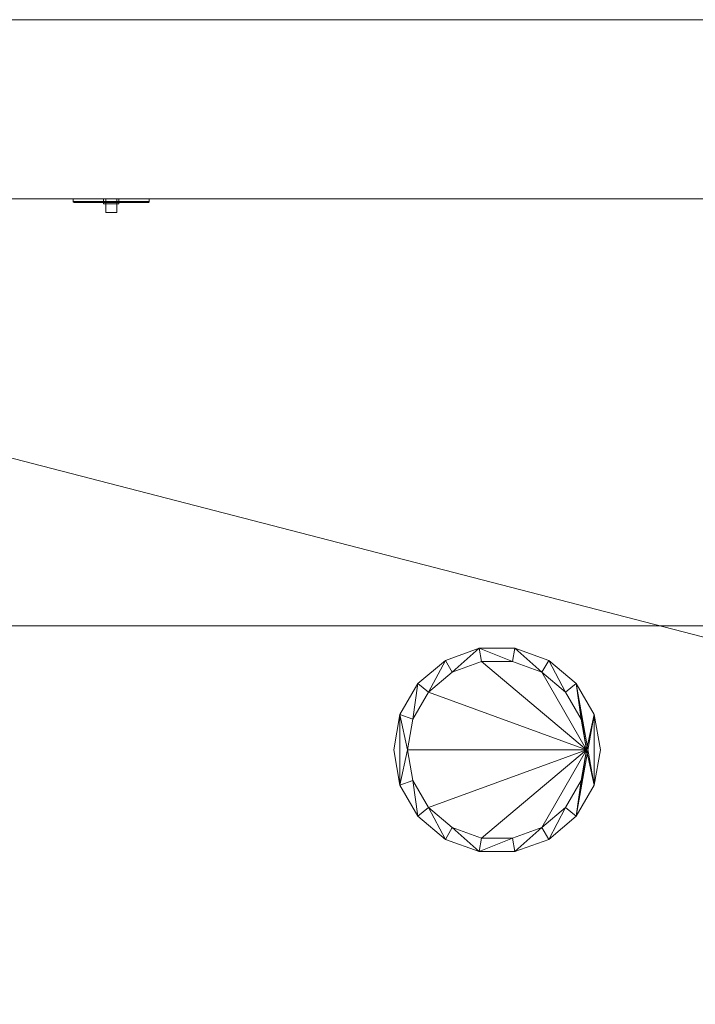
# Model space of a CAD drawing. Header units: inches. Extents: x -263 to 528, y -1 to 602.
# Tile 315 of 656: x -219 to -195, y 566 to 602. Entities that reach past the tile are written whole.
import ezdxf

# ---------------------------------------------------------------- set-up
doc = ezdxf.new("R2010")
doc.units = ezdxf.units.IN
doc.header["$MEASUREMENT"] = 0
for name, color, linetype in [('Twindo - Electrical', 7, 'Continuous'), ('Twindo - Fixtures', 7, 'Continuous'), ('Twindo - Lighting', 7, 'Continuous'), ('Twindo - Slabs', 7, 'Continuous'), ('Twindo - Walls', 7, 'Continuous')]:
    doc.layers.add(name, color=color, linetype=linetype)
doc.layers.add('Twindo - Lighting_Pen_No__10', color=1, linetype='Continuous', lineweight=18)

# ---------------------------------------------------------------- blocks, each defined once
blk = doc.blocks.new('Slab_D0BD3B49-249D-4DA8-80D4-D821BCE50D6B', base_point=(-249.5, 387))
at = {"layer": 'Twindo - Slabs', "lineweight": 0}
mesh = blk.add_polyface(dxfattribs=at)
corners = [(-192, 387), (-249.5, 387), (-249.5, 387, -6), (-192, 387, -6), (-89.75, 579.5), (-249.5, 579.5), (-192, 134.5), (-132, 134.5), (-132, 124.5), (10, 124.5), (10, 13.75), (161.5, 13.75), (161.5, 6.5), (252, 6.5), (252, 14), (415.5, 14), (415.5, 322.5), (222.5, 322.5), (222.5, 357.5), (-4, 357.5), (-4, 413), (101.5, 413), (101.5, 553.5), (-89.75, 553.5), (-249.5, 579.5, -6), (-192, 134.5, -6), (-89.75, 579.5, -6), (-89.75, 553.5, -6), (101.5, 553.5, -6), (101.5, 413, -6), (-4, 413, -6), (-4, 357.5, -6), (222.5, 357.5, -6), (222.5, 322.5, -6), (415.5, 322.5, -6), (415.5, 14, -6), (252, 14, -6), (252, 6.5, -6), (161.5, 6.5, -6), (161.5, 13.75, -6), (10, 13.75, -6), (10, 124.5, -6), (-132, 124.5, -6), (-132, 134.5, -6)]
mesh.append_faces([[corners[k] for k in face] for face in [(0, 1, 2, 3), (1, 5, 24, 2), (6, 0, 3, 25), (5, 4, 26, 24), (7, 6, 25, 43), (8, 7, 43, 42), (9, 8, 42, 41), (10, 9, 41, 40), (11, 10, 40, 39), (12, 11, 39, 38), (13, 12, 38, 37), (14, 13, 37, 36), (15, 14, 36, 35), (16, 15, 35, 34), (17, 16, 34, 33), (18, 17, 33, 32), (19, 18, 32, 31), (20, 19, 31, 30), (21, 20, 30, 29), (22, 21, 29, 28), (23, 22, 28, 27), (4, 23, 27, 26)]], dxfattribs={"color": 254})
mesh.append_faces([[corners[k] for k in face] for face in [(22, 20, 21), (16, 14, 15)]], dxfattribs={"vtx0": -1, "color": 254})
mesh.append_faces([[corners[k] for k in face] for face in [(28, 30, 27), (34, 36, 33)]], dxfattribs={"vtx0": -1, "vtx1": -1, "color": 254})
mesh.append_faces([[corners[k] for k in face] for face in [(4, 0, 7), (19, 23, 8), (19, 9, 11), (43, 3, 26), (42, 27, 31), (39, 41, 31)]], dxfattribs={"vtx0": -1, "vtx1": -1, "vtx2": -1, "color": 254})
mesh.append_faces([[corners[k] for k in face] for face in [(23, 7, 8), (19, 8, 9), (17, 11, 12), (17, 12, 13), (17, 13, 14), (3, 24, 26), (43, 26, 27), (39, 31, 32), (39, 32, 33)]], dxfattribs={"vtx0": -1, "vtx2": -1, "color": 254})
mesh.append_faces([[corners[k] for k in face] for face in [(29, 30, 28), (35, 36, 34)]], dxfattribs={"vtx1": -1, "color": 254})
mesh.append_faces([[corners[k] for k in face] for face in [(4, 5, 0), (23, 4, 7), (19, 20, 23), (22, 23, 20), (18, 19, 11), (17, 18, 11), (16, 17, 14), (42, 43, 27), (30, 31, 27), (41, 42, 31), (38, 39, 33), (37, 38, 33), (36, 37, 33)]], dxfattribs={"vtx1": -1, "vtx2": -1, "color": 254})
mesh.append_faces([[corners[k] for k in face] for face in [(5, 1, 0), (0, 6, 7), (9, 10, 11), (3, 2, 24), (43, 25, 3), (39, 40, 41)]], dxfattribs={"vtx2": -1, "color": 254})
blk = doc.blocks.new('Wall_7A7DBA7E-DB18-4CDF-BC1A-17ED82740050', base_point=(-89.75, 579.5))
at = {"layer": 'Twindo - Walls', "lineweight": 0}
mesh = blk.add_polyface(dxfattribs=at)
corners = [(-262.25, 579.5, -6), (-262.25, 601.5, -6), (-69.25, 601.5, -6), (-69.25, 579.5, -6), (-262.25, 579.5, 101), (-262.25, 601.5, 101), (-69.25, 601.5, 101), (-69.25, 579.5, 101)]
mesh.append_faces([[corners[k] for k in face] for face in [(0, 1, 2, 3), (1, 0, 4, 5), (1, 5, 6, 2), (7, 3, 2, 6), (4, 0, 3, 7), (5, 4, 7, 6)]], dxfattribs={"color": 254})
blk = doc.blocks.new('Slab_C16FED3F-F51D-4887-95C2-45D370958F54', base_point=(-255.75, 595))
at = {"layer": 'Twindo - Slabs', "lineweight": 0}
mesh = blk.add_polyface(dxfattribs=at)
corners = [(95.5, 568, 128), (95.5, 570, 128), (-75.75, 570, 128), (-75.75, 595, 128), (-255.75, 595, 128), (-255.75, 379, 128), (-198, 379, 128), (-198, 134.5, 128), (-136, 134.5, 128), (-136, 110.5, 128), (6.5, 110.5, 128), (6.5, 6.5, 128), (315.5, 6.5, 128), (315.5, 8, 128), (378.5, 8, 128), (378.5, 6.5, 128), (523, 6.5, 128), (523, 132.25, 128), (421.5, 132.25, 128), (421.5, 333, 128), (239, 333, 128), (239, 391.501, 128), (240, 391.501, 128), (240, 457, 128), (237, 457, 128), (237, 568, 128), (201, 127.5, 128), (201, 128.125, 128), (244.5, 128.125, 128), (244.5, 127.5, 128), (244.5, 15, 128), (161.5, 15, 128), (161.5, 146.5, 128), (200.935, 146.5, 128), (200.997, 146.5, 128), (200.997, 128.5, 128), (95.5, 568, 101), (95.5, 570, 101), (-75.75, 570, 101), (-75.75, 595, 101), (-255.75, 595, 101), (-255.75, 379, 101), (-198, 379, 101), (-198, 134.5, 101), (-136, 134.5, 101), (-136, 110.5, 101), (6.5, 110.5, 101), (6.5, 6.5, 101), (315.5, 6.5, 101), (315.5, 8, 101), (378.5, 8, 101), (378.5, 6.5, 101), (523, 6.5, 101), (523, 132.25, 101), (421.5, 132.25, 101), (421.5, 333, 101), (239, 333, 101), (239, 391.501, 101), (240, 391.501, 101), (240, 457, 101), (237, 457, 101), (237, 568, 101), (201, 127.5, 120), (201, 128, 120), (201, 128.125, 120), (244.5, 128.125, 120), (244.5, 128, 120), (244.5, 127.5, 120), (244.5, 127.5, 101), (244.5, 15, 101), (161.5, 15, 101), (161.5, 146.5, 101), (200.935, 146.5, 101), (200.997, 146.5, 101), (200.997, 128.5, 114.5), (201, 127.5, 101)]
mesh.append_faces([[corners[k] for k in face] for face in [(36, 37, 1, 0), (37, 38, 2, 1), (38, 39, 3, 2), (39, 40, 4, 3), (40, 41, 5, 4), (41, 42, 6, 5), (42, 43, 7, 6), (43, 44, 8, 7), (44, 45, 9, 8), (45, 46, 10, 9), (46, 47, 11, 10), (47, 48, 12, 11), (48, 49, 13, 12), (49, 50, 14, 13), (50, 51, 15, 14), (51, 52, 16, 15), (52, 53, 17, 16), (53, 54, 18, 17), (54, 55, 19, 18), (55, 56, 20, 19), (56, 57, 21, 20), (57, 58, 22, 21), (58, 59, 23, 22), (59, 60, 24, 23), (60, 61, 25, 24), (61, 36, 0, 25), (28, 27, 64, 65), (69, 70, 31, 30), (70, 71, 32, 31), (33, 32, 71, 72), (33, 72, 73, 34), (34, 73, 74, 35), (62, 67, 66, 63), (65, 64, 63, 66), (67, 62, 75, 68), (72, 74, 73)]], dxfattribs={"color": 254})
mesh.append_faces([[corners[k] for k in face] for face in [(23, 21, 22), (27, 63, 64), (29, 66, 67), (29, 69, 30), (75, 74, 72), (52, 54, 53)]], dxfattribs={"vtx0": -1, "color": 254})
mesh.append_faces([[corners[k] for k in face] for face in [(16, 18, 15), (59, 57, 60)]], dxfattribs={"vtx0": -1, "vtx1": -1, "color": 254})
mesh.append_faces([[corners[k] for k in face] for face in [(3, 6, 8), (31, 0, 11), (0, 32, 34), (24, 34, 27), (20, 24, 27), (28, 30, 12), (20, 28, 13), (75, 26, 74), (44, 42, 39), (47, 36, 70), (75, 60, 56), (49, 68, 56)]], dxfattribs={"vtx0": -1, "vtx1": -1, "vtx2": -1, "color": 254})
mesh.append_faces([[corners[k] for k in face] for face in [(2, 8, 9), (2, 9, 10), (0, 10, 11), (20, 27, 28), (30, 11, 12), (28, 12, 13), (20, 13, 14), (18, 14, 15), (42, 40, 39), (44, 39, 38), (46, 38, 37), (46, 37, 36), (72, 36, 61), (75, 61, 60), (47, 70, 69), (49, 69, 68), (50, 56, 55), (50, 55, 54)]], dxfattribs={"vtx0": -1, "vtx2": -1, "color": 254})
mesh.append_faces([[corners[k] for k in face] for face in [(17, 18, 16), (58, 57, 59)]], dxfattribs={"vtx1": -1, "color": 254})
mesh.append_faces([[corners[k] for k in face] for face in [(3, 4, 6), (2, 3, 8), (1, 2, 10), (0, 1, 10), (31, 32, 0), (25, 0, 34), (24, 25, 34), (20, 21, 24), (23, 24, 21), (30, 31, 11), (19, 20, 14), (18, 19, 14), (45, 44, 38), (46, 45, 38), (47, 46, 36), (71, 70, 36), (72, 71, 36), (75, 72, 61), (57, 56, 60), (68, 75, 56), (48, 47, 69), (49, 48, 69), (50, 49, 56), (51, 50, 54), (52, 51, 54)]], dxfattribs={"vtx1": -1, "vtx2": -1, "color": 254})
mesh.append_faces([[corners[k] for k in face] for face in [(4, 5, 6), (6, 7, 8), (26, 35, 74), (42, 41, 40), (44, 43, 42)]], dxfattribs={"vtx2": -1, "color": 254})
mesh.append_faces([[corners[k] for k in face] for face in [(27, 26, 62, 63), (29, 28, 65, 66), (29, 67, 68, 69)]], dxfattribs={"vtx3": -1, "color": 254})
blk = doc.blocks.new('Wall_A7E6BAF8-D2D8-4A20-A4DC-10D3BD13C243', base_point=(-255.75, 595))
at = {"layer": 'Twindo - Walls', "lineweight": 0}
mesh = blk.add_polyface(dxfattribs=at)
corners = [(-255.75, 595, 254), (-255.75, 595, 101), (-69.25, 595, 101), (-69.25, 595, 254), (-245.75, 595, 222), (-221.75, 595, 222), (-221.75, 595, 176), (-245.75, 595, 176), (-109.75, 595, 176), (-109.75, 595, 222), (-85.75, 595, 222), (-85.75, 595, 176), (-255.75, 601.5, 254), (-255.75, 601.5, 101), (-69.25, 601.5, 101), (-69.25, 601.5, 254), (-221.75, 601.5, 222), (-245.75, 601.5, 222), (-221.75, 601.5, 176), (-245.75, 601.5, 176), (-109.75, 601.5, 176), (-109.75, 601.5, 222), (-85.75, 601.5, 222), (-85.75, 601.5, 176)]
mesh.append_faces([[corners[k] for k in face] for face in [(12, 13, 1, 0), (1, 13, 14, 2), (2, 14, 15, 3), (12, 0, 3, 15), (16, 5, 4, 17), (18, 6, 5, 16), (19, 7, 6, 18), (17, 4, 7, 19), (20, 21, 9, 8), (21, 22, 10, 9), (22, 23, 11, 10), (23, 20, 8, 11)]], dxfattribs={"color": 254})
mesh.append_faces([[corners[k] for k in face] for face in [(2, 6, 1), (1, 7, 0), (13, 20, 14), (14, 23, 15)]], dxfattribs={"vtx0": -1, "vtx1": -1, "color": 254})
mesh.append_faces([[corners[k] for k in face] for face in [(4, 9, 0), (2, 11, 6), (22, 16, 15), (13, 19, 20)]], dxfattribs={"vtx0": -1, "vtx1": -1, "vtx2": -1, "color": 254})
mesh.append_faces([[corners[k] for k in face] for face in [(9, 3, 0), (3, 10, 11), (8, 5, 6), (1, 6, 7), (16, 12, 15), (12, 17, 19), (18, 21, 20), (14, 20, 23)]], dxfattribs={"vtx0": -1, "vtx2": -1, "color": 254})
mesh.append_faces([[corners[k] for k in face] for face in [(9, 10, 3), (8, 9, 5), (7, 4, 0), (2, 3, 11), (16, 17, 12), (18, 16, 21), (23, 22, 15), (13, 12, 19)]], dxfattribs={"vtx1": -1, "vtx2": -1, "color": 254})
blk = doc.blocks.new('Slab_C344388F-6E50-4F51-87E6-74C99ED75FC3', base_point=(-255.75, 595))
at = {"layer": 'Twindo - Fixtures', "lineweight": 0}
mesh = blk.add_polyface(dxfattribs=at)
corners = [(-255.75, 595, 254), (-255.75, 595, 248), (-255.75, 379, 248), (-255.75, 379, 254), (-75.75, 595, 254), (-75.75, 595, 248), (-75.75, 379, 248), (-218.75, 416, 248), (-112.75, 416, 248), (-112.75, 558, 248), (-218.75, 558, 248), (-75.75, 379, 254), (-112.75, 558, 254), (-112.75, 416, 254), (-218.75, 416, 254), (-218.75, 558, 254)]
mesh.append_faces([[corners[k] for k in face] for face in [(0, 1, 2, 3), (4, 5, 1, 0), (3, 2, 6, 11), (11, 6, 5, 4), (13, 8, 7, 14), (12, 9, 8, 13), (15, 10, 9, 12), (14, 7, 10, 15)]], dxfattribs={"color": 254})
mesh.append_faces([[corners[k] for k in face] for face in [(6, 8, 5), (5, 9, 1), (4, 12, 11), (11, 13, 3)]], dxfattribs={"vtx0": -1, "vtx1": -1, "color": 254})
mesh.append_faces([[corners[k] for k in face] for face in [(10, 2, 1), (2, 7, 8), (5, 8, 9), (14, 0, 3), (0, 15, 12), (11, 12, 13)]], dxfattribs={"vtx0": -1, "vtx2": -1, "color": 254})
mesh.append_faces([[corners[k] for k in face] for face in [(10, 7, 2), (9, 10, 1), (6, 2, 8), (14, 15, 0), (13, 14, 3), (4, 0, 12)]], dxfattribs={"vtx1": -1, "vtx2": -1, "color": 254})
blk = doc.blocks.new('Object_762413DD-303E-466B-A625-F00ADF2400FA')
at = {"layer": 'Twindo - Electrical', "lineweight": 0}
mesh = blk.add_polyface(dxfattribs=at)
corners = [(-214.406, 594.862, 162.328), (-217.094, 594.862, 162.328), (-217.094, 594.862, 157.672), (-214.406, 594.862, 157.672), (-215.474, 594.862, 159.331), (-216.026, 594.862, 159.331), (-216.026, 594.862, 160.669), (-215.474, 594.862, 160.669), (-214.398, 594.863, 157.663), (-214.398, 594.863, 162.337), (-217.102, 594.863, 157.663), (-217.102, 594.863, 162.337), (-215.474, 595, 159.331), (-215.474, 595, 160.669), (-216.026, 595, 160.669), (-216.026, 595, 159.331), (-214.382, 594.872, 157.648), (-214.382, 594.872, 162.352), (-217.118, 594.872, 157.648), (-217.118, 594.872, 162.352), (-214.372, 595, 162.362), (-214.372, 595, 157.638), (-217.128, 595, 157.638), (-217.128, 595, 162.362), (-214.373, 594.888, 157.639), (-214.373, 594.888, 162.361), (-217.127, 594.888, 157.639), (-217.127, 594.888, 162.361), (-217.128, 594.897, 162.362), (-214.372, 594.897, 162.362), (-217.128, 594.897, 157.638), (-214.372, 594.897, 157.638)]
mesh.append_faces([[corners[k] for k in face] for face in [(8, 9, 0, 3), (10, 8, 3, 2), (11, 10, 2, 1), (9, 11, 1, 0), (12, 4, 7, 13), (13, 7, 6, 14), (14, 6, 5, 15), (15, 5, 4, 12), (16, 17, 9, 8), (18, 16, 8, 10), (19, 18, 10, 11), (17, 19, 11, 9), (24, 25, 17, 16), (26, 24, 16, 18), (27, 26, 18, 19), (25, 27, 19, 17), (20, 23, 28, 29), (23, 22, 30, 28), (22, 21, 31, 30), (21, 20, 29, 31), (31, 29, 25, 24), (30, 31, 24, 26), (28, 30, 26, 27), (29, 28, 27, 25)]], dxfattribs={"color": 7})
mesh.append_faces([[corners[k] for k in face] for face in [(3, 4, 2), (2, 5, 1), (22, 15, 21), (21, 12, 20)]], dxfattribs={"vtx0": -1, "vtx1": -1, "color": 7})
mesh.append_faces([[corners[k] for k in face] for face in [(6, 0, 1), (0, 7, 4), (2, 4, 5), (13, 23, 20), (23, 14, 15), (21, 15, 12)]], dxfattribs={"vtx0": -1, "vtx2": -1, "color": 7})
mesh.append_faces([[corners[k] for k in face] for face in [(6, 7, 0), (5, 6, 1), (3, 0, 4), (13, 14, 23), (12, 13, 20), (22, 23, 15)]], dxfattribs={"vtx1": -1, "vtx2": -1, "color": 7})
mesh = blk.add_polyface(dxfattribs=at)
corners = [(-215.553, 595, 159.409), (-215.947, 595, 159.409), (-215.947, 595, 160.591), (-215.553, 595, 160.591), (-215.947, 594.897, 160.591), (-215.553, 594.897, 160.591), (-215.947, 594.897, 160.472), (-215.553, 594.897, 160.472), (-215.947, 594.503, 160.472), (-215.553, 594.503, 160.472), (-215.947, 594.503, 160.157), (-215.553, 594.503, 160.157), (-215.947, 594.897, 160.157), (-215.553, 594.897, 160.157), (-215.947, 594.897, 159.409), (-215.553, 594.897, 159.409), (-215.474, 595, 159.331), (-215.474, 594.823, 159.331), (-216.026, 594.823, 159.331), (-216.026, 595, 159.331), (-216.026, 594.823, 160.669), (-216.026, 595, 160.669), (-215.474, 594.823, 160.669), (-215.474, 595, 160.669), (-215.553, 595, 159.409), (-215.553, 594.823, 159.409), (-215.553, 594.823, 160.591), (-215.553, 595, 160.591), (-215.947, 594.823, 160.591), (-215.947, 595, 160.591), (-215.947, 594.823, 159.409), (-215.947, 595, 159.409)]
mesh.append_faces([[corners[k] for k in face] for face in [(0, 1, 2, 3), (3, 2, 4, 5), (5, 4, 6, 7), (7, 6, 8, 9), (9, 8, 10, 11), (11, 10, 12, 13), (13, 12, 14, 15), (15, 14, 1, 0), (16, 17, 18, 19), (19, 18, 20, 21), (21, 20, 22, 23), (23, 22, 17, 16), (24, 25, 26, 27), (27, 26, 28, 29), (29, 28, 30, 31), (31, 30, 25, 24)]], dxfattribs={"color": 7})
mesh.append_faces([[corners[k] for k in face] for face in [(0, 13, 15)]], dxfattribs={"vtx0": -1, "color": 7})
mesh.append_faces([[corners[k] for k in face] for face in [(1, 12, 2), (19, 31, 16), (16, 24, 23), (17, 25, 18), (18, 30, 20)]], dxfattribs={"vtx0": -1, "vtx1": -1, "color": 7})
mesh.append_faces([[corners[k] for k in face] for face in [(3, 7, 13), (12, 6, 2)]], dxfattribs={"vtx0": -1, "vtx1": -1, "vtx2": -1, "color": 7})
mesh.append_faces([[corners[k] for k in face] for face in [(7, 11, 13), (27, 21, 23), (21, 29, 31), (16, 31, 24), (28, 22, 20), (22, 26, 25), (18, 25, 30)]], dxfattribs={"vtx0": -1, "vtx2": -1, "color": 7})
mesh.append_faces([[corners[k] for k in face] for face in [(14, 12, 1)]], dxfattribs={"vtx1": -1, "color": 7})
mesh.append_faces([[corners[k] for k in face] for face in [(0, 3, 13), (12, 10, 6), (27, 29, 21), (24, 27, 23), (19, 21, 31), (28, 26, 22), (30, 28, 20), (17, 22, 25)]], dxfattribs={"vtx1": -1, "vtx2": -1, "color": 7})
mesh.append_faces([[corners[k] for k in face] for face in [(3, 5, 7), (7, 9, 11), (6, 4, 2), (10, 8, 6)]], dxfattribs={"vtx2": -1, "color": 7})
blk = doc.blocks.new('Lamp_05D06A4F-223A-4632-9FFD-77FB72500879')
at = {"layer": 'Twindo - Lighting', "lineweight": 0}
mesh = blk.add_polyface(dxfattribs=at)
corners = [(-198, 575, 247.5), (-198.226, 576.283, 247.5), (-198.226, 576.283, 248), (-198, 575, 248), (-198.877, 577.41, 247.5), (-198.877, 577.41, 248), (-199.875, 578.248, 247.5), (-199.875, 578.248, 248), (-201.099, 578.693, 247.5), (-201.099, 578.693, 248), (-202.401, 578.693, 247.5), (-202.401, 578.693, 248), (-203.625, 578.248, 247.5), (-203.625, 578.248, 248), (-204.623, 577.41, 247.5), (-204.623, 577.41, 248), (-205.274, 576.283, 247.5), (-205.274, 576.283, 248), (-205.5, 575, 247.5), (-205.5, 575, 248), (-205.274, 573.717, 247.5), (-205.274, 573.717, 248), (-204.623, 572.59, 247.5), (-204.623, 572.59, 248), (-203.625, 571.752, 247.5), (-203.625, 571.752, 248), (-202.401, 571.307, 247.5), (-202.401, 571.307, 248), (-201.099, 571.307, 247.5), (-201.099, 571.307, 248), (-199.875, 571.752, 247.5), (-199.875, 571.752, 248), (-198.877, 572.59, 247.5), (-198.877, 572.59, 248), (-198.226, 573.717, 247.5), (-198.226, 573.717, 248), (-198.5, 575, 247.5), (-198.696, 573.888, 247.5), (-198.696, 573.888, 248), (-198.5, 575, 248), (-199.26, 572.911, 247.5), (-199.26, 572.911, 248), (-200.125, 572.185, 247.5), (-200.125, 572.185, 248), (-201.186, 571.799, 247.5), (-201.186, 571.799, 248), (-202.314, 571.799, 247.5), (-202.314, 571.799, 248), (-203.375, 572.185, 247.5), (-203.375, 572.185, 248), (-204.24, 572.911, 247.5), (-204.24, 572.911, 248), (-204.804, 573.888, 247.5), (-204.804, 573.888, 248), (-205, 575, 247.5), (-205, 575, 248), (-204.804, 576.112, 247.5), (-204.804, 576.112, 248), (-204.24, 577.089, 247.5), (-204.24, 577.089, 248), (-203.375, 577.815, 247.5), (-203.375, 577.815, 248), (-202.314, 578.201, 247.5), (-202.314, 578.201, 248), (-201.186, 578.201, 247.5), (-201.186, 578.201, 248), (-200.125, 577.815, 247.5), (-200.125, 577.815, 248), (-199.26, 577.089, 247.5), (-199.26, 577.089, 248), (-198.696, 576.112, 247.5), (-198.696, 576.112, 248)]
mesh.append_faces([[corners[k] for k in face] for face in [(0, 1, 2, 3), (1, 4, 5, 2), (4, 6, 7, 5), (6, 8, 9, 7), (8, 10, 11, 9), (10, 12, 13, 11), (12, 14, 15, 13), (14, 16, 17, 15), (16, 18, 19, 17), (18, 20, 21, 19), (20, 22, 23, 21), (22, 24, 25, 23), (24, 26, 27, 25), (26, 28, 29, 27), (28, 30, 31, 29), (30, 32, 33, 31), (32, 34, 35, 33), (34, 0, 3, 35), (36, 37, 38, 39), (37, 40, 41, 38), (40, 42, 43, 41), (42, 44, 45, 43), (44, 46, 47, 45), (46, 48, 49, 47), (48, 50, 51, 49), (50, 52, 53, 51), (52, 54, 55, 53), (54, 56, 57, 55), (56, 58, 59, 57), (58, 60, 61, 59), (60, 62, 63, 61), (62, 64, 65, 63), (64, 66, 67, 65), (66, 68, 69, 67), (68, 70, 71, 69), (70, 36, 39, 71)]], dxfattribs={"color": 9})
mesh.append_faces([[corners[k] for k in face] for face in [(20, 16, 54), (34, 36, 4), (17, 21, 55), (2, 39, 33)]], dxfattribs={"vtx0": -1, "vtx1": -1, "vtx2": -1, "color": 9})
mesh.append_faces([[corners[k] for k in face] for face in [(20, 54, 52), (56, 16, 14), (22, 52, 50), (58, 14, 12), (24, 50, 48), (60, 12, 10), (26, 48, 46), (26, 46, 44), (64, 10, 8), (28, 44, 42), (66, 8, 6), (30, 42, 40), (68, 6, 4), (32, 40, 37), (32, 37, 36), (34, 4, 1), (17, 55, 57), (53, 21, 23), (15, 57, 59), (51, 23, 25), (13, 59, 61), (49, 25, 27), (11, 61, 63), (11, 63, 65), (45, 27, 29), (9, 65, 67), (43, 29, 31), (7, 67, 69), (41, 31, 33), (5, 69, 71), (5, 71, 39), (2, 33, 35)]], dxfattribs={"vtx0": -1, "vtx2": -1, "color": 9})
mesh.append_faces([[corners[k] for k in face] for face in [(0, 34, 1), (3, 2, 35)]], dxfattribs={"vtx1": -1, "color": 9})
mesh.append_faces([[corners[k] for k in face] for face in [(56, 54, 16), (22, 20, 52), (58, 56, 14), (24, 22, 50), (60, 58, 12), (26, 24, 48), (62, 60, 10), (64, 62, 10), (28, 26, 44), (66, 64, 8), (30, 28, 42), (68, 66, 6), (32, 30, 40), (70, 68, 4), (36, 70, 4), (34, 32, 36), (53, 55, 21), (15, 17, 57), (51, 53, 23), (13, 15, 59), (49, 51, 25), (11, 13, 61), (47, 49, 27), (45, 47, 27), (9, 11, 65), (43, 45, 29), (7, 9, 67), (41, 43, 31), (5, 7, 69), (38, 41, 33), (39, 38, 33), (2, 5, 39)]], dxfattribs={"vtx1": -1, "vtx2": -1, "color": 9})
mesh.append_faces([[corners[k] for k in face] for face in [(20, 18, 16), (17, 19, 21)]], dxfattribs={"vtx2": -1, "color": 9})
mesh = blk.add_polyface(dxfattribs=at)
corners = [(-198.5, 575, 247.554), (-198.696, 573.888, 247.554), (-199.26, 572.911, 247.554), (-200.125, 572.185, 247.554), (-201.186, 571.799, 247.554), (-202.314, 571.799, 247.554), (-203.375, 572.185, 247.554), (-204.24, 572.911, 247.554), (-204.804, 573.888, 247.554), (-205, 575, 247.554), (-204.804, 576.112, 247.554), (-204.24, 577.089, 247.554), (-203.375, 577.815, 247.554), (-202.314, 578.201, 247.554), (-201.186, 578.201, 247.554), (-200.125, 577.815, 247.554), (-199.26, 577.089, 247.554), (-198.696, 576.112, 247.554)]
mesh.append_faces([[corners[k] for k in face] for face in [(0, 15, 16, 17)]], dxfattribs={"vtx0": -1, "color": 7})
mesh.append_faces([[corners[k] for k in face] for face in [(0, 3, 4, 5), (0, 5, 6, 7), (0, 7, 8, 9), (0, 9, 10, 11), (0, 11, 12, 13), (0, 13, 14, 15)]], dxfattribs={"vtx0": -1, "vtx3": -1, "color": 7})
mesh.append_faces([[corners[k] for k in face] for face in [(0, 1, 2, 3)]], dxfattribs={"vtx3": -1, "color": 7})

msp = doc.modelspace()

# ---------------------------------------------------------------- block references
at = {"layer": 'Twindo - Electrical', "color": 36, "linetype": 'Continuous', "lineweight": 18, "true_color": 0x783c00}
msp.add_blockref('Object_762413DD-303E-466B-A625-F00ADF2400FA', (0, 0), dxfattribs=at)
at = {"layer": 'Twindo - Fixtures', "color": 251, "linetype": 'Continuous', "lineweight": 18, "true_color": 0x4a4a4a}
msp.add_blockref('Slab_C344388F-6E50-4F51-87E6-74C99ED75FC3', (-255.75, 595), dxfattribs=at)
at = {"layer": 'Twindo - Lighting_Pen_No__10', "color": 1, "linetype": 'Continuous', "lineweight": 18}
msp.add_blockref('Lamp_05D06A4F-223A-4632-9FFD-77FB72500879', (0, 0), dxfattribs=at)
at = {"layer": 'Twindo - Slabs', "color": 251, "linetype": 'Continuous', "lineweight": 18, "true_color": 0x4a4a4a}
for name, p in [('Slab_C16FED3F-F51D-4887-95C2-45D370958F54', (-255.75, 595)), ('Slab_D0BD3B49-249D-4DA8-80D4-D821BCE50D6B', (-249.5, 387))]:
    msp.add_blockref(name, p, dxfattribs=at)
at = {"layer": 'Twindo - Walls', "color": 7, "lineweight": 35}
for name, p in [('Wall_7A7DBA7E-DB18-4CDF-BC1A-17ED82740050', (-89.75, 579.5)), ('Wall_A7E6BAF8-D2D8-4A20-A4DC-10D3BD13C243', (-255.75, 595))]:
    msp.add_blockref(name, p, dxfattribs=at)

doc.saveas('drawing.dxf')
